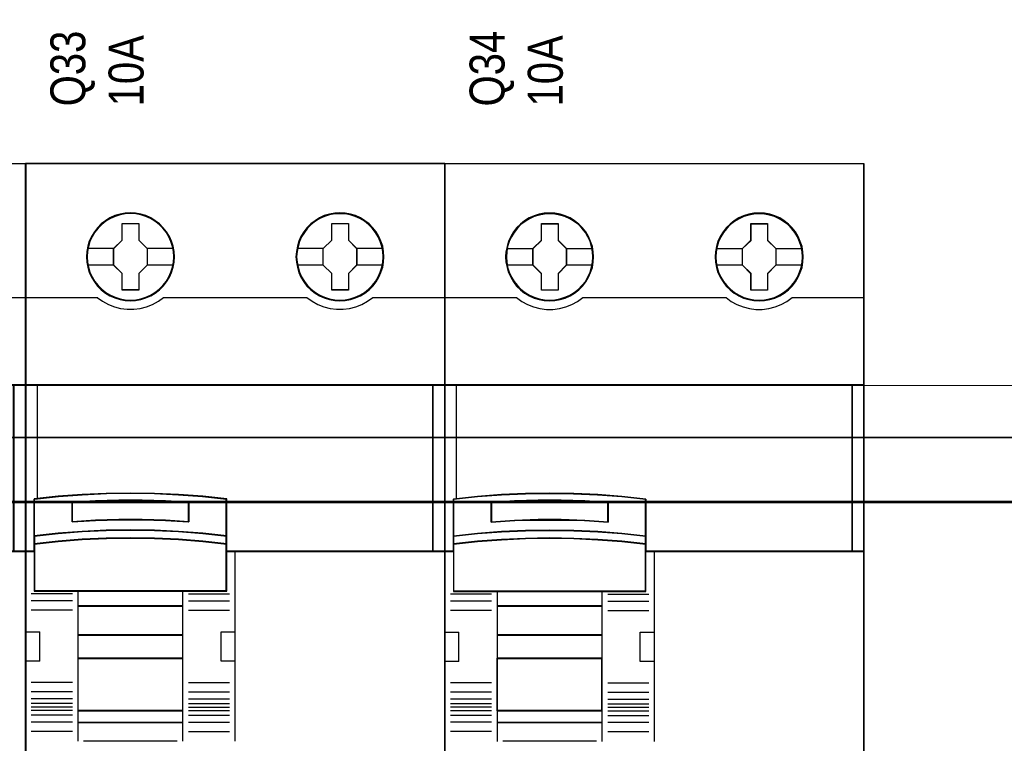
# Model space of a CAD drawing. Header units: millimetres. Extents: x -1290 to 1795, y -4192 to -1311.
# Tile 861 of 1056: x 1479 to 1496, y -2316 to -2303. Entities that reach past the tile are written whole.
import ezdxf

# ---------------------------------------------------------------- set-up
doc = ezdxf.new("R2010")
doc.units = ezdxf.units.MM
doc.layers.add('30', color=7, linetype='Continuous')
doc.layers.add('45', color=7, linetype='Continuous')
doc.layers.add('Aparatura', color=7, linetype='Continuous', lineweight=13)
doc.styles.get("Standard").update_dxf_attribs({"font": 'ARIALN.TTF', "width": 0.8})

# ---------------------------------------------------------------- blocks, each defined once
blk = doc.blocks.new('*U315')
at = {"layer": '45', "color": 7}
for points in [[(189.632024, -683.413361), (153.610873, -683.413361), (153.610873, -766.375576), (189.632024, -766.375576), (189.632024, -683.413361)], [(166.395518, -691.427579), (166.367884, -690.974796), (166.296035, -690.516491), (166.141285, -690.085795), (165.969954, -689.666143), (165.732302, -689.274099), (165.450435, -688.920708), (165.124354, -688.600447), (164.759585, -688.318838), (164.38929, -688.075881), (163.9582, -687.888142), (163.52711, -687.75562), (163.073912, -687.672794), (162.626242, -687.650707), (162.167517, -687.672794), (161.7309, -687.75562), (161.28323, -687.888142), (160.86872, -688.075881), (160.476317, -688.318838), (160.117076, -688.600447), (159.785468, -688.920708), (159.525708, -689.274099), (159.282529, -689.666143), (159.078038, -690.085795), (158.961975, -690.516491), (158.873546, -690.974796), (158.840385, -691.427579), (158.873546, -691.880362), (158.961975, -692.322101), (159.078038, -692.758319), (159.282529, -693.17245), (159.525708, -693.564493), (159.785468, -693.928928), (160.117076, -694.254711), (160.476317, -694.530798), (160.86872, -694.768233), (161.28323, -694.950451), (161.7309, -695.088494), (162.167517, -695.176842), (162.626242, -695.198929), (163.073912, -695.176842), (163.52711, -695.088494), (163.9582, -694.950451), (164.38929, -694.768233), (164.759585, -694.530798), (165.124354, -694.254711), (165.450435, -693.928928), (165.732302, -693.564493), (165.969954, -693.17245), (166.141285, -692.758319), (166.296035, -692.322101), (166.367884, -691.880362), (166.395518, -691.427579)], [(166.395518, -691.427579), (166.367884, -690.974796), (166.296035, -690.516491), (166.141285, -690.085795), (165.969954, -689.666143), (165.732302, -689.274099), (165.450435, -688.920708), (165.124354, -688.600447), (164.759585, -688.318838), (164.38929, -688.075881), (163.9582, -687.888142), (163.52711, -687.75562), (163.073912, -687.672794), (162.626242, -687.650707), (162.167517, -687.672794), (161.7309, -687.75562), (161.28323, -687.888142), (160.86872, -688.075881), (160.476317, -688.318838), (160.117076, -688.600447), (159.785468, -688.920708), (159.525708, -689.274099), (159.282529, -689.666143), (159.078038, -690.085795), (158.961975, -690.516491), (158.873546, -690.974796), (158.840385, -691.427579), (158.873546, -691.880362), (158.961975, -692.322101), (159.078038, -692.758319), (159.282529, -693.17245), (159.525708, -693.564493), (159.785468, -693.928928), (160.117076, -694.254711), (160.476317, -694.530798), (160.86872, -694.768233), (161.28323, -694.950451), (161.7309, -695.088494), (162.167517, -695.176842), (162.626242, -695.198929), (163.073912, -695.176842), (163.52711, -695.088494), (163.9582, -694.950451), (164.38929, -694.768233), (164.759585, -694.530798), (165.124354, -694.254711), (165.450435, -693.928928), (165.732302, -693.564493), (165.969954, -693.17245), (166.141285, -692.758319), (166.296035, -692.322101), (166.367884, -691.880362), (166.395518, -691.427579)], [(184.393561, -691.427579), (184.371448, -690.974796), (184.299581, -690.516491), (184.144791, -690.085795), (183.962359, -689.666143), (183.735702, -689.274099), (183.453763, -688.920708), (183.127598, -688.600447), (182.757207, -688.318838), (182.392344, -688.070359), (181.961143, -687.888142), (181.529942, -687.75562), (181.076627, -687.672794), (180.617785, -687.650707), (180.169999, -687.672794), (179.722213, -687.75562), (179.274427, -687.888142), (178.85981, -688.070359), (178.478363, -688.318838), (178.119029, -688.600447), (177.787335, -688.920708), (177.516452, -689.274099), (177.273211, -689.666143), (177.079723, -690.085795), (176.96363, -690.516491), (176.875179, -690.974796), (176.842009, -691.427579), (176.875179, -691.880362), (176.96363, -692.322101), (177.079723, -692.758319), (177.273211, -693.17245), (177.516452, -693.564493), (177.787335, -693.928928), (178.119029, -694.254711), (178.478363, -694.530798), (178.85981, -694.768233), (179.274427, -694.950451), (179.722213, -695.088494), (180.169999, -695.176842), (180.617785, -695.198929), (181.076627, -695.176842), (181.529942, -695.088494), (181.961143, -694.950451), (182.392344, -694.768233), (182.757207, -694.530798), (183.127598, -694.254711), (183.453763, -693.928928), (183.735702, -693.564493), (183.962359, -693.17245), (184.144791, -692.758319), (184.299581, -692.322101), (184.371448, -691.880362), (184.393561, -691.427579)], [(184.393561, -691.427579), (184.371448, -690.974796), (184.299581, -690.516491), (184.144791, -690.085795), (183.962359, -689.666143), (183.735702, -689.274099), (183.453763, -688.920708), (183.127598, -688.600447), (182.757207, -688.318838), (182.392344, -688.070359), (181.961143, -687.888142), (181.529942, -687.75562), (181.076627, -687.672794), (180.617785, -687.650707), (180.169999, -687.672794), (179.722213, -687.75562), (179.274427, -687.888142), (178.85981, -688.070359), (178.478363, -688.318838), (178.119029, -688.600447), (177.787335, -688.920708), (177.516452, -689.274099), (177.273211, -689.666143), (177.079723, -690.085795), (176.96363, -690.516491), (176.875179, -690.974796), (176.842009, -691.427579), (176.875179, -691.880362), (176.96363, -692.322101), (177.079723, -692.758319), (177.273211, -693.17245), (177.516452, -693.564493), (177.787335, -693.928928), (178.119029, -694.254711), (178.478363, -694.530798), (178.85981, -694.768233), (179.274427, -694.950451), (179.722213, -695.088494), (180.169999, -695.176842), (180.617785, -695.198929), (181.076627, -695.176842), (181.529942, -695.088494), (181.961143, -694.950451), (182.392344, -694.768233), (182.757207, -694.530798), (183.127598, -694.254711), (183.453763, -693.928928), (183.735702, -693.564493), (183.962359, -693.17245), (184.144791, -692.758319), (184.299581, -692.322101), (184.371448, -691.880362), (184.393561, -691.427579)], [(184.377448, -691.427567), (184.355429, -690.976723), (184.283869, -690.520381), (184.12974, -690.091529), (183.948087, -689.673673), (183.722397, -689.283308), (183.441661, -688.931429), (183.116887, -688.61254), (182.748077, -688.332137), (182.384772, -688.084722), (181.95541, -687.903285), (181.526049, -687.77133), (181.074669, -687.688859), (180.617785, -687.666866), (180.17191, -687.688859), (179.726035, -687.77133), (179.28016, -687.903285), (178.867312, -688.084722), (178.487493, -688.332137), (178.129692, -688.61254), (177.799414, -688.931429), (177.529687, -689.283308), (177.287483, -689.673673), (177.094821, -690.091529), (176.979224, -690.520381), (176.89115, -690.976723), (176.858122, -691.427567), (176.89115, -691.878411), (176.979224, -692.318259), (177.094821, -692.752609), (177.287483, -693.164967), (177.529687, -693.555332), (177.799414, -693.918207), (178.129692, -694.242595), (178.487493, -694.5175), (178.867312, -694.753918), (179.28016, -694.935355), (179.726035, -695.072808), (180.17191, -695.160777), (180.617785, -695.18277), (181.074669, -695.160777), (181.526049, -695.072808), (181.95541, -694.935355), (182.384772, -694.753918), (182.748077, -694.5175), (183.116887, -694.242595), (183.441661, -693.918207), (183.722397, -693.555332), (183.948087, -693.164967), (184.12974, -692.752609), (184.283869, -692.318259), (184.355429, -691.878411), (184.377448, -691.427567)], [(161.91331, -688.557427), (163.355409, -688.557427), (163.355409, -689.989812), (164.068107, -690.703239), (164.068107, -692.135624), (163.355409, -692.860112), (163.355409, -694.281436), (161.91331, -694.281436), (161.91331, -692.860112), (161.183909, -692.135624), (161.183909, -690.703239), (161.91331, -689.989812), (161.91331, -688.557427)], [(161.91331, -688.557427), (163.355409, -688.557427), (163.355409, -688.557427), (163.355409, -689.989812), (163.355409, -689.989812), (164.068107, -690.703239), (164.068107, -690.703239), (164.068107, -692.135624), (164.068107, -692.135624), (163.355409, -692.860112), (163.355409, -692.860112), (163.355409, -694.281436), (163.355409, -694.281436), (161.91331, -694.281436), (161.91331, -694.281436), (161.91331, -692.860112), (161.91331, -692.860112), (161.183909, -692.135624), (161.183909, -692.135624), (161.183909, -690.703239), (161.183909, -690.703239), (161.91331, -689.989812), (161.91331, -689.989812), (161.91331, -688.557427), (161.91331, -688.557427)], [(161.921273, -688.573587), (163.34726, -688.573587), (163.34726, -689.997884), (164.051994, -690.707283), (164.051994, -692.13158), (163.34726, -692.851978), (163.34726, -694.265277), (161.921273, -694.265277), (161.921273, -692.851978), (161.200021, -692.13158), (161.200021, -690.707283), (161.921273, -689.997884), (161.921273, -688.573587)], [(179.911094, -688.557427), (181.346734, -688.557427), (181.346734, -689.989812), (182.058989, -690.703239), (182.058989, -692.135624), (181.346734, -692.860112), (181.346734, -694.281436), (179.911094, -694.281436), (179.911094, -692.860112), (179.176581, -692.135624), (179.176581, -690.703239), (179.911094, -689.989812), (179.911094, -688.557427)], [(179.911094, -688.557427), (181.346734, -688.557427), (181.346734, -688.557427), (181.346734, -689.989812), (181.346734, -689.989812), (182.058989, -690.703239), (182.058989, -690.703239), (182.058989, -692.135624), (182.058989, -692.135624), (181.346734, -692.860112), (181.346734, -692.860112), (181.346734, -694.281436), (181.346734, -694.281436), (179.911094, -694.281436), (179.911094, -694.281436), (179.911094, -692.860112), (179.911094, -692.860112), (179.176581, -692.135624), (179.176581, -692.135624), (179.176581, -690.703239), (179.176581, -690.703239), (179.911094, -689.989812), (179.911094, -689.989812), (179.911094, -688.557427), (179.911094, -688.557427)], [(179.918117, -688.573587), (181.33949, -688.573587), (181.33949, -689.997884), (182.044667, -690.707283), (182.044667, -692.13158), (181.33949, -692.851978), (181.33949, -694.265277), (179.918117, -694.265277), (179.918117, -692.851978), (179.190903, -692.13158), (179.190903, -690.707283), (179.918117, -689.997884), (179.918117, -688.573587)], [(188.625867, -702.406009), (153.610873, -702.406009), (153.610873, -716.721417), (154.360093, -716.721417), (154.360093, -716.087748), (154.360093, -715.404488), (154.360093, -712.230633), (156.420447, -712.010226), (158.4808, -711.855942), (160.546663, -711.762269), (162.618034, -711.729208), (164.683897, -711.762269), (166.74425, -711.855942), (168.815622, -712.010226), (170.875976, -712.230633), (170.875976, -715.404488), (170.875976, -716.087748), (170.875976, -716.721417), (171.614177, -716.721417), (188.625867, -716.721417), (188.625867, -702.406009)], [(188.593641, -702.406009), (188.593641, -716.721417), (189.632024, -716.721417), (189.632024, -702.406009), (188.593641, -702.406009)], [(164.694082, -714.935773), (166.756642, -715.024497), (168.830231, -715.18531), (170.89279, -715.407122), (170.89279, -712.213041), (168.830231, -711.99123), (166.756642, -711.835962), (164.694082, -711.741693), (162.626008, -711.708421), (160.552419, -711.741693), (158.484344, -711.835962), (156.421785, -711.99123), (154.359225, -712.213041), (154.359225, -715.407122), (156.421785, -715.18531), (158.484344, -715.024497), (160.552419, -714.935773), (162.626008, -714.908046), (164.694082, -714.935773)], [(167.639787, -712.498151), (167.639787, -714.187987), (165.63541, -714.070482), (163.625511, -714.014527), (161.626656, -714.014527), (159.616757, -714.070482), (157.606858, -714.187987), (157.606858, -712.498151), (159.616757, -712.37505), (161.626656, -712.3135), (163.625511, -712.3135), (165.63541, -712.37505), (167.639787, -712.498151)], [(163.625511, -714.014527), (165.63541, -714.070482), (167.639787, -714.187987), (167.639787, -712.498151), (165.63541, -712.37505), (163.625511, -712.3135), (161.626656, -712.3135), (159.616757, -712.37505), (157.606858, -712.498151), (157.606858, -714.187987), (159.616757, -714.070482), (161.626656, -714.014527), (163.625511, -714.014527)], [(163.623366, -714.001192), (165.627168, -714.056236), (167.625464, -714.171827), (167.625464, -712.509508), (165.627168, -712.388412), (163.623366, -712.327863), (161.630574, -712.327863), (159.626772, -712.388412), (157.622971, -712.509508), (157.622971, -714.171827), (159.626772, -714.056236), (161.630574, -714.001192), (163.623366, -714.001192)], [(166.756642, -715.705441), (168.830231, -715.863544), (170.89279, -716.089406), (170.89279, -715.389234), (168.830231, -715.163372), (166.756642, -714.999622), (164.694082, -714.909277), (162.626008, -714.881044), (160.552419, -714.909277), (158.484344, -714.999622), (156.421785, -715.163372), (154.359225, -715.389234), (154.359225, -716.089406), (156.421785, -715.863544), (158.484344, -715.705441), (160.552419, -715.609449), (162.626008, -715.57557), (164.694082, -715.609449), (166.756642, -715.705441)], [(166.748591, -715.69898), (168.818138, -715.85309), (170.876678, -716.073247), (170.876678, -715.390761), (168.818138, -715.170604), (166.748591, -715.01099), (164.690051, -714.922928), (162.626008, -714.895408), (160.55646, -714.922928), (158.492417, -715.01099), (156.433878, -715.170604), (154.375338, -715.390761), (154.375338, -716.073247), (156.433878, -715.85309), (158.492417, -715.69898), (160.55646, -715.605414), (162.626008, -715.57239), (164.690051, -715.605414), (166.748591, -715.69898)], [(154.359225, -716.696989), (154.359225, -720.147204), (158.109334, -720.147204), (167.131653, -720.147204), (170.89279, -720.147204), (170.89279, -716.696989), (170.89279, -716.060111), (168.830231, -715.838588), (166.756642, -715.683522), (164.694082, -715.589375), (162.626008, -715.556147), (160.552419, -715.589375), (158.484344, -715.683522), (156.421785, -715.838588), (154.359225, -716.060111), (154.359225, -716.696989)], [(154.375338, -716.705117), (154.375338, -720.131045), (158.118137, -720.131045), (167.122871, -720.131045), (170.876678, -720.131045), (170.876678, -716.705117), (170.876678, -716.072723), (168.818138, -715.852759), (166.748591, -715.698785), (164.690051, -715.605301), (162.626008, -715.572306), (160.55646, -715.605301), (158.492417, -715.698785), (156.433878, -715.852759), (154.375338, -716.072723), (154.375338, -716.705117)], [(167.138498, -720.11309), (158.102775, -720.11309), (158.102775, -721.421999), (167.138498, -721.421999), (167.138498, -720.11309)], [(167.124176, -720.129249), (158.118888, -720.129249), (158.118888, -721.40584), (167.124176, -721.40584), (167.124176, -720.129249)], [(167.138498, -721.38968), (158.102775, -721.38968), (158.102775, -723.912338), (167.138498, -723.912338), (167.138498, -721.38968)], [(167.124176, -721.404044), (158.118888, -721.404044), (158.118888, -723.896178), (167.124176, -723.896178), (167.124176, -721.404044)], [(167.138498, -723.880019), (158.102775, -723.880019), (158.102775, -725.919691), (167.138498, -725.919691), (167.138498, -723.880019)], [(167.124176, -723.894383), (158.118888, -723.894383), (158.118888, -725.903531), (167.124176, -725.903531), (167.124176, -723.894383)], [(167.138498, -725.885577), (158.102775, -725.885577), (158.102775, -730.410201), (167.138498, -730.410201), (167.138498, -725.885577)], [(167.124176, -725.901736), (158.118888, -725.901736), (158.118888, -730.395837), (167.124176, -730.395837), (167.124176, -725.901736)], [(167.138498, -730.377882), (158.102775, -730.377882), (158.102775, -731.4049), (167.138498, -731.4049), (167.138498, -730.377882)], [(167.124176, -730.394041), (158.118888, -730.394041), (158.118888, -731.390536), (167.124176, -731.390536), (167.124176, -730.394041)]]:
    blk.add_lwpolyline(points, close=True, dxfattribs=at)
at = {"layer": '45', "color": 139}
for points in [[(189.632024, -683.413361), (153.610873, -683.413361), (153.610873, -766.375576), (189.632024, -766.375576), (189.632024, -683.413361)], [(166.347179, -691.427646), (166.314012, -690.974893), (166.225565, -690.533182), (166.103951, -690.108035), (165.916003, -689.699452), (165.689359, -689.318477), (165.401908, -688.965108), (165.092346, -688.650389), (164.733033, -688.368798), (164.34608, -688.1369), (163.942543, -687.954694), (163.511367, -687.822181), (163.074663, -687.73936), (162.626903, -687.711753), (162.179143, -687.73936), (161.736911, -687.822181), (161.305735, -687.954694), (160.902199, -688.1369), (160.515246, -688.368798), (160.16146, -688.650389), (159.851898, -688.965108), (159.575503, -689.318477), (159.337803, -689.699452), (159.149855, -690.108035), (159.017185, -690.533182), (158.939795, -690.974893), (158.906627, -691.427646), (158.939795, -691.869357), (159.017185, -692.311068), (159.149855, -692.736215), (159.337803, -693.150319), (159.575503, -693.536816), (159.851898, -693.879142), (160.16146, -694.199382), (160.515246, -694.480973), (160.902199, -694.707349), (161.305735, -694.889555), (161.736911, -695.022068), (162.179143, -695.104889), (162.626903, -695.132496), (163.074663, -695.104889), (163.511367, -695.022068), (163.942543, -694.889555), (164.34608, -694.707349), (164.733033, -694.480973), (165.092346, -694.199382), (165.401908, -693.879142), (165.689359, -693.536816), (165.916003, -693.150319), (166.103951, -692.736215), (166.225565, -692.311068), (166.314012, -691.869357), (166.347179, -691.427646)], [(184.33269, -691.427511), (184.30505, -690.980279), (184.216602, -690.538568), (184.083929, -690.113421), (183.901505, -689.704839), (183.669328, -689.323863), (183.392927, -688.970495), (183.077831, -688.650254), (182.718509, -688.368663), (182.337076, -688.142287), (181.928003, -687.960081), (181.507874, -687.827568), (181.065633, -687.744747), (180.617864, -687.71714), (180.170094, -687.744747), (179.722325, -687.827568), (179.302196, -687.960081), (178.893123, -688.142287), (178.51169, -688.368663), (178.157897, -688.650254), (177.831744, -688.970495), (177.566399, -689.323863), (177.328694, -689.704839), (177.140742, -690.113421), (177.019125, -690.538568), (176.930677, -690.980279), (176.897509, -691.427511), (176.930677, -691.874744), (177.019125, -692.316454), (177.140742, -692.741601), (177.328694, -693.155705), (177.566399, -693.536681), (177.831744, -693.884528), (178.157897, -694.199247), (178.51169, -694.480838), (178.893123, -694.712736), (179.302196, -694.894942), (179.722325, -695.027455), (180.170094, -695.110276), (180.617864, -695.137883), (181.065633, -695.110276), (181.507874, -695.027455), (181.928003, -694.894942), (182.337076, -694.712736), (182.718509, -694.480838), (183.077831, -694.199247), (183.392927, -693.884528), (183.669328, -693.536681), (183.901505, -693.155705), (184.083929, -692.741601), (184.216602, -692.316454), (184.30505, -691.874744), (184.33269, -691.427511)], [(188.609754, -702.422168), (153.626986, -702.422168), (153.626986, -716.707053), (154.375516, -716.707053), (154.375516, -716.074735), (154.375516, -715.392932), (154.375516, -712.225844), (156.433974, -712.005908), (158.492431, -711.851952), (160.556392, -711.758479), (162.625857, -711.725488), (164.689819, -711.758479), (166.748276, -711.851952), (168.817741, -712.005908), (170.876199, -712.225844), (170.876199, -715.392932), (170.876199, -716.074735), (170.876199, -716.707053), (171.613721, -716.707053), (188.609754, -716.707053), (188.609754, -702.422168)], [(154.375338, -716.705117), (154.375338, -720.131045), (158.118137, -720.131045), (167.122871, -720.131045), (170.876678, -720.131045), (170.876678, -716.705117), (170.876678, -716.072723), (168.818138, -715.852759), (166.748591, -715.698785), (164.690051, -715.605301), (162.626008, -715.572306), (160.55646, -715.605301), (158.492417, -715.698785), (156.433878, -715.852759), (154.375338, -716.072723), (154.375338, -716.705117)], [(167.136708, -725.883781), (158.099195, -725.883781), (158.099195, -730.413792), (167.136708, -730.413792), (167.136708, -725.883781)], [(167.118805, -725.901736), (158.118888, -725.901736), (158.118888, -730.395837), (167.118805, -730.395837), (167.118805, -725.901736)]]:
    blk.add_lwpolyline(points, close=True, dxfattribs=at)
at = {"layer": '45', "color": 59}
for points in [[(189.617702, -683.427724), (153.626986, -683.427724), (153.626986, -766.359417), (189.617702, -766.359417), (189.617702, -683.427724)], [(164.694082, -714.935773), (166.756642, -715.024497), (168.830231, -715.18531), (170.89279, -715.407122), (170.89279, -712.213041), (168.830231, -711.99123), (166.756642, -711.835962), (164.694082, -711.741693), (162.626008, -711.708421), (160.552419, -711.741693), (158.484344, -711.835962), (156.421785, -711.99123), (154.359225, -712.213041), (154.359225, -715.407122), (156.421785, -715.18531), (158.484344, -715.024497), (160.552419, -714.935773), (162.626008, -714.908046), (164.694082, -714.935773)], [(167.639787, -712.498151), (167.639787, -714.187987), (165.63541, -714.070482), (163.625511, -714.014527), (161.626656, -714.014527), (159.616757, -714.070482), (157.606858, -714.187987), (157.606858, -712.498151), (159.616757, -712.37505), (161.626656, -712.3135), (163.625511, -712.3135), (165.63541, -712.37505), (167.639787, -712.498151)], [(163.625511, -714.014527), (165.63541, -714.070482), (167.639787, -714.187987), (167.639787, -712.498151), (165.63541, -712.37505), (163.625511, -712.3135), (161.626656, -712.3135), (159.616757, -712.37505), (157.606858, -712.498151), (157.606858, -714.187987), (159.616757, -714.070482), (161.626656, -714.014527), (163.625511, -714.014527)], [(163.623366, -714.001192), (165.627168, -714.056236), (167.625464, -714.171827), (167.625464, -712.509508), (165.627168, -712.388412), (163.623366, -712.327863), (161.630574, -712.327863), (159.626772, -712.388412), (157.622971, -712.509508), (157.622971, -714.171827), (159.626772, -714.056236), (161.630574, -714.001192), (163.623366, -714.001192)], [(166.756642, -715.705441), (168.830231, -715.863544), (170.89279, -716.089406), (170.89279, -715.389234), (168.830231, -715.163372), (166.756642, -714.999622), (164.694082, -714.909277), (162.626008, -714.881044), (160.552419, -714.909277), (158.484344, -714.999622), (156.421785, -715.163372), (154.359225, -715.389234), (154.359225, -716.089406), (156.421785, -715.863544), (158.484344, -715.705441), (160.552419, -715.609449), (162.626008, -715.57557), (164.694082, -715.609449), (166.756642, -715.705441)], [(166.748591, -715.69898), (168.818138, -715.85309), (170.876678, -716.073247), (170.876678, -715.390761), (168.818138, -715.170604), (166.748591, -715.01099), (164.690051, -714.922928), (162.626008, -714.895408), (160.55646, -714.922928), (158.492417, -715.01099), (156.433878, -715.170604), (154.375338, -715.390761), (154.375338, -716.073247), (156.433878, -715.85309), (158.492417, -715.69898), (160.55646, -715.605414), (162.626008, -715.57239), (164.690051, -715.605414), (166.748591, -715.69898)], [(154.359225, -716.696989), (154.359225, -720.147204), (158.109334, -720.147204), (167.131653, -720.147204), (170.89279, -720.147204), (170.89279, -716.696989), (170.89279, -716.060111), (168.830231, -715.838588), (166.756642, -715.683522), (164.694082, -715.589375), (162.626008, -715.556147), (160.552419, -715.589375), (158.484344, -715.683522), (156.421785, -715.838588), (154.359225, -716.060111), (154.359225, -716.696989)], [(167.138498, -720.11309), (158.102775, -720.11309), (158.102775, -721.421999), (167.138498, -721.421999), (167.138498, -720.11309)], [(167.124176, -720.129249), (158.118888, -720.129249), (158.118888, -721.40584), (167.124176, -721.40584), (167.124176, -720.129249)], [(167.138498, -721.38968), (158.102775, -721.38968), (158.102775, -723.912338), (167.138498, -723.912338), (167.138498, -721.38968)], [(167.124176, -721.404044), (158.118888, -721.404044), (158.118888, -723.896178), (167.124176, -723.896178), (167.124176, -721.404044)], [(167.138498, -723.880019), (158.102775, -723.880019), (158.102775, -725.919691), (167.138498, -725.919691), (167.138498, -723.880019)], [(167.124176, -723.894383), (158.118888, -723.894383), (158.118888, -725.903531), (167.124176, -725.903531), (167.124176, -723.894383)], [(167.138498, -725.885577), (158.102775, -725.885577), (158.102775, -730.410201), (167.138498, -730.410201), (167.138498, -725.885577)], [(167.124176, -725.901736), (158.118888, -725.901736), (158.118888, -730.395837), (167.124176, -730.395837), (167.124176, -725.901736)], [(167.138498, -730.377882), (158.102775, -730.377882), (158.102775, -731.4049), (167.138498, -731.4049), (167.138498, -730.377882)], [(167.124176, -730.394041), (158.118888, -730.394041), (158.118888, -731.390536), (167.124176, -731.390536), (167.124176, -730.394041)]]:
    blk.add_lwpolyline(points, close=True, dxfattribs=at)
at = {"layer": '45', "color": 140}
for points in [[(166.381195, -691.427567), (166.353666, -690.976723), (166.28209, -690.520381), (166.127926, -690.091529), (165.957245, -689.673673), (165.720494, -689.283308), (165.439696, -688.931429), (165.114851, -688.61254), (164.751466, -688.332137), (164.382574, -688.09022), (163.953118, -687.903285), (163.523663, -687.77133), (163.072183, -687.688859), (162.62621, -687.666866), (162.169225, -687.688859), (161.734264, -687.77133), (161.28829, -687.903285), (160.875352, -688.09022), (160.484437, -688.332137), (160.126558, -688.61254), (159.796207, -688.931429), (159.537432, -689.283308), (159.295175, -689.673673), (159.091459, -690.091529), (158.975837, -690.520381), (158.887743, -690.976723), (158.854708, -691.427567), (158.887743, -691.878411), (158.975837, -692.318259), (159.091459, -692.752609), (159.295175, -693.164967), (159.537432, -693.555332), (159.796207, -693.918207), (160.126558, -694.242595), (160.484437, -694.5175), (160.875352, -694.753918), (161.28829, -694.935355), (161.734264, -695.072808), (162.169225, -695.160777), (162.62621, -695.18277), (163.072183, -695.160777), (163.523663, -695.072808), (163.953118, -694.935355), (164.382574, -694.753918), (164.751466, -694.5175), (165.114851, -694.242595), (165.439696, -693.918207), (165.720494, -693.555332), (165.957245, -693.164967), (166.127926, -692.752609), (166.28209, -692.318259), (166.353666, -691.878411), (166.381195, -691.427567)], [(188.625867, -702.406009), (153.610873, -702.406009), (153.610873, -716.721417), (154.360093, -716.721417), (154.360093, -716.087748), (154.360093, -715.404488), (154.360093, -712.230633), (156.420447, -712.010226), (158.4808, -711.855942), (160.546663, -711.762269), (162.618034, -711.729208), (164.683897, -711.762269), (166.74425, -711.855942), (168.815622, -712.010226), (170.875976, -712.230633), (170.875976, -715.404488), (170.875976, -716.087748), (170.875976, -716.721417), (171.614177, -716.721417), (188.625867, -716.721417), (188.625867, -702.406009)], [(188.593641, -702.406009), (188.593641, -716.721417), (189.632024, -716.721417), (189.632024, -702.406009), (188.593641, -702.406009)], [(188.607964, -702.422168), (188.607964, -716.707053), (189.617702, -716.707053), (189.617702, -702.422168), (188.607964, -702.422168)]]:
    blk.add_lwpolyline(points, close=True, dxfattribs=at)
at = {"layer": '45', "color": 7}
for points in [[(158.911998, -690.690464), (161.217925, -690.690464)], [(164.035881, -690.690464), (166.331066, -690.690464)], [(176.913622, -690.690464), (179.208807, -690.690464)], [(182.026763, -690.690464), (184.321948, -690.690464)], [(158.911998, -692.114285), (161.217925, -692.114285)], [(164.035881, -692.114285), (166.331066, -692.114285)], [(176.913622, -692.114285), (179.208807, -692.114285)], [(182.026763, -692.114285), (184.321948, -692.114285)]]:
    blk.add_lwpolyline(points, dxfattribs=at)
at = {"layer": '45', "color": 139}
for points in [[(153.610873, -694.90806), (159.814317, -694.90806)], [(159.780301, -694.90806), (160.228749, -695.242929), (160.727025, -695.509688), (161.247446, -695.714014), (161.784476, -695.861583), (162.349188, -695.929692), (162.902828, -695.929692), (163.456467, -695.861583), (164.00457, -695.714014), (164.519455, -695.509688), (165.023267, -695.242929), (165.471715, -694.90806)], [(165.439489, -694.90806), (177.805199, -694.90806)], [(177.772973, -694.90806), (178.221293, -695.242929), (178.713892, -695.509688), (179.239699, -695.714014), (179.787645, -695.861583), (180.335592, -695.929692), (180.889073, -695.929692), (181.442554, -695.861583), (181.9905, -695.714014), (182.510773, -695.509688), (182.997836, -695.242929), (183.457226, -694.90806)], [(183.425, -694.90806), (189.632024, -694.90806)], [(153.610873, -702.406009), (189.632024, -702.406009)], [(188.593641, -716.721417), (188.593641, -702.406009)], [(170.89279, -712.24168), (168.830231, -712.00728), (166.756642, -711.843201), (164.694082, -711.743581), (162.626008, -711.708421), (160.552419, -711.743581), (158.484344, -711.843201), (156.421785, -712.00728), (154.359225, -712.24168)], [(154.359225, -712.209361), (154.359225, -720.147204)], [(167.639787, -712.527162), (165.63541, -712.384721), (163.625511, -712.3135), (161.626656, -712.3135), (159.616757, -712.384721), (157.606858, -712.527162)], [(157.606858, -714.187987), (157.606858, -712.494844)], [(167.607561, -714.187987), (167.607561, -712.494844)], [(170.860565, -720.147204), (170.860565, -712.209361)], [(167.639787, -714.187987), (165.63541, -714.050545), (163.625511, -713.985097), (161.626656, -713.985097), (159.616757, -714.050545), (157.606858, -714.187987)], [(170.89279, -715.407122), (168.830231, -715.173309), (166.756642, -715.003796), (164.694082, -714.910271), (162.626008, -714.881044), (160.552419, -714.910271), (158.484344, -715.003796), (156.421785, -715.173309), (154.359225, -715.407122)], [(170.89279, -716.089406), (168.830231, -715.855006), (166.756642, -715.690927), (164.694082, -715.591307), (162.626008, -715.556147), (160.552419, -715.591307), (158.484344, -715.690927), (156.421785, -715.855006), (154.359225, -716.089406)], [(154.393241, -716.689098), (153.610873, -716.689098)], [(189.632024, -716.689098), (170.860565, -716.689098)], [(171.598175, -716.689098), (171.598175, -733.022632)], [(157.640874, -720.37164), (154.106791, -720.37164)], [(170.89279, -720.11309), (154.359225, -720.11309)], [(158.102775, -720.11309), (158.102775, -731.4049)], [(158.102775, -720.11309), (167.138498, -720.11309)], [(167.106273, -720.11309), (167.106273, -731.4049)], [(167.607561, -720.37164), (171.145225, -720.37164)], [(157.640874, -720.976718), (154.106791, -720.976718)], [(167.607561, -720.976718), (171.145225, -720.976718)], [(157.640874, -721.773914), (154.106791, -721.773914)], [(158.102775, -721.38968), (167.138498, -721.38968)], [(167.607561, -721.773914), (171.145225, -721.773914)], [(153.610873, -723.637628), (154.83903, -723.637628)], [(154.805014, -723.637628), (154.805014, -726.160286)], [(170.409405, -726.160286), (170.409405, -723.637628)], [(170.409405, -723.637628), (171.6304, -723.637628)], [(158.102775, -723.880019), (167.138498, -723.880019)], [(153.610873, -726.127967), (154.83903, -726.127967)], [(158.099195, -725.883781), (167.136708, -725.883781)], [(158.102775, -725.885577), (167.138498, -725.885577)], [(170.409405, -726.127967), (171.6304, -726.127967)], [(157.640874, -727.991681), (154.106791, -727.991681)], [(167.607561, -727.991681), (171.145225, -727.991681)], [(157.640874, -728.794263), (154.106791, -728.794263)], [(167.607561, -728.794263), (171.145225, -728.794263)], [(157.640874, -729.388569), (154.106791, -729.388569)], [(157.640874, -729.788963), (154.106791, -729.788963)], [(167.607561, -729.388569), (171.145225, -729.388569)], [(167.607561, -729.788963), (171.145225, -729.788963)], [(157.640874, -730.0924), (154.106791, -730.0924)], [(157.640874, -730.394041), (154.106791, -730.394041)], [(158.099195, -730.374291), (167.136708, -730.374291)], [(158.102775, -730.377882), (167.138498, -730.377882)], [(167.607561, -730.0924), (171.145225, -730.0924)], [(167.607561, -730.394041), (171.145225, -730.394041)], [(157.640874, -730.790844), (154.106791, -730.790844)], [(157.640874, -731.38874), (154.106791, -731.38874)], [(158.102775, -731.372581), (167.138498, -731.372581)], [(158.102775, -731.372581), (158.102775, -733.022632)], [(167.106273, -731.372581), (167.106273, -733.022632)], [(167.607561, -730.790844), (171.145225, -730.790844)], [(167.607561, -731.38874), (171.145225, -731.38874)], [(157.640874, -732.191323), (154.106791, -732.191323)], [(167.607561, -732.191323), (171.145225, -732.191323)], [(158.604064, -732.988518), (166.644371, -732.988518)]]:
    blk.add_lwpolyline(points, dxfattribs=at)
at = {"layer": '45', "color": 140}
blk.add_lwpolyline([(154.608079, -702.406009), (154.608079, -712.207566)], dxfattribs=at)
blk = doc.blocks.new('*U317')
at = {"layer": '30', "color": 7}
for points in [[(117.158256, -856.807013), (548.842747, -856.807013), (117.158256, -856.807013)], [(548.842747, -856.807013), (117.158256, -856.807013), (117.158256, -859.371895), (117.158256, -860.849491), (117.158256, -862.410724), (548.842747, -862.410724), (548.842747, -860.849491), (548.842747, -859.371895), (548.842747, -856.807013)], [(117.158256, -862.322745), (548.842747, -862.322745), (117.158256, -862.322745)], [(548.842747, -862.322745), (117.158256, -862.322745), (117.158256, -863.837653), (117.158256, -884.908643), (117.158256, -886.423551), (548.842747, -886.423551), (548.842747, -884.908643), (548.842747, -863.837653), (548.842747, -862.322745)]]:
    blk.add_lwpolyline(points, close=True, dxfattribs=at)
at = {"layer": '30', "color": 59}
blk.add_lwpolyline([(548.79978, -856.850104), (117.201224, -856.850104), (117.201224, -859.37554), (117.201224, -860.83041), (117.201224, -862.367632), (548.79978, -862.367632), (548.79978, -860.83041), (548.79978, -859.37554), (548.79978, -856.850104)], close=True, dxfattribs=at)

msp = doc.modelspace()

# ---------------------------------------------------------------- linework, layer by layer
at = {"layer": 'Aparatura', "color": 7, "lineweight": 13}
msp.add_lwpolyline([(1428.343, -2318.737), (1428.343, -2309.741), (1514.689, -2309.741), (1514.689, -2318.737)], dxfattribs=at)
msp.add_lwpolyline([(1428.343, -2309.741), (1514.689, -2309.741), (1514.689, -2318.737), (1428.343, -2318.737), (1428.343, -2309.741)], close=True, dxfattribs=at)

# ---------------------------------------------------------------- block references
at = {"layer": 'Aparatura', "color": 7, "lineweight": 13, "xscale": 0.2, "yscale": 0.2, "zscale": 0.2}
for name, p in [('*U315', (1441.506, -2169.25)), ('*U317', (1404.829, -2139.272))]:
    msp.add_blockref(name, p, dxfattribs=at)
at = {"layer": 'Aparatura', "color": 7, "lineweight": 13}
ref = msp.add_blockref('*U315', (1448.707, -2169.248), dxfattribs=dict(at, xscale=0.2, yscale=0.2, zscale=0.2))
ref.add_attrib('Oznaczenie', 'Q33', (1480.457, -2304.948), dxfattribs={"layer": '0', "height": 0.6, "rotation": 90, "flags": 2})
ref.add_attrib('Pr¹d znamionowy', '10A', (1481.457, -2304.948), dxfattribs={"layer": '0', "height": 0.6, "rotation": 90, "flags": 2})
ref = msp.add_blockref('*U315', (1455.908, -2169.25), dxfattribs=dict(at, xscale=0.2, yscale=0.2, zscale=0.2))
ref.add_attrib('Oznaczenie', 'Q34', (1487.658, -2304.95), dxfattribs={"layer": '0', "height": 0.6, "rotation": 90, "flags": 2})
ref.add_attrib('Pr¹d znamionowy', '10A', (1488.658, -2304.95), dxfattribs={"layer": '0', "height": 0.6, "rotation": 90, "flags": 2})

doc.saveas('drawing.dxf')
